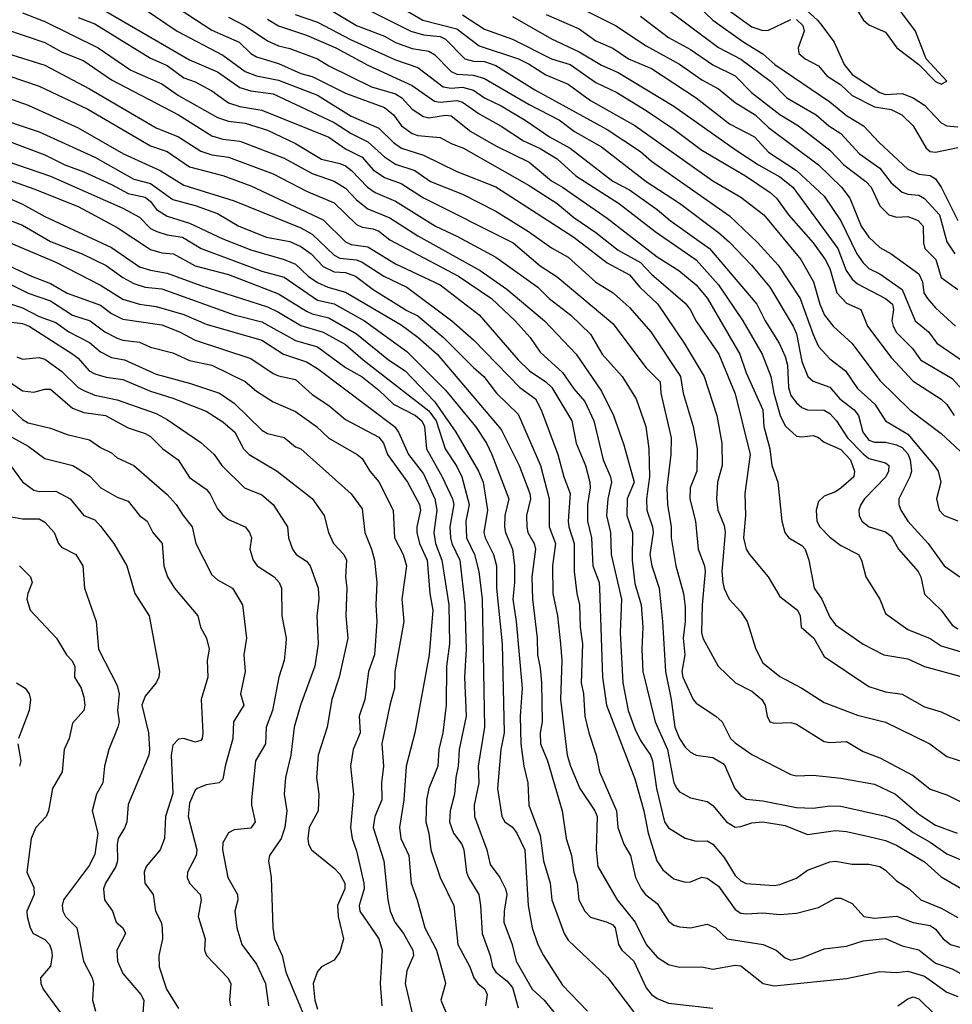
# Model space of a CAD drawing. Header units: metres. Extents: x -51132 to -49532, y -231222 to -229437.
# Tile 262 of 334: x -50593 to -50510, y -229732 to -229644. Entities that reach past the tile are written whole.
import ezdxf

# ---------------------------------------------------------------- set-up
doc = ezdxf.new("R2010")
doc.units = ezdxf.units.M
doc.layers.add('CONTOUR_INDEX', color=1, linetype='Continuous')
doc.layers.add('CONTOUR_INTER', color=3, linetype='Continuous')

msp = doc.modelspace()

# ---------------------------------------------------------------- linework, layer by layer
at = {"layer": 'CONTOUR_INDEX'}
for points, elevation in [([(-50538.507, -229640.259), (-50530.58, -229646.213), (-50528.58, -229647.268), (-50525.899, -229649.259), (-50524.43, -229650.759), (-50521.792, -229652.259), (-50520.668, -229653.259), (-50519.58, -229653.956), (-50517.92, -229655.759), (-50516.08, -229657.061), (-50515.08, -229658.369), (-50514.08, -229659.214), (-50513.58, -229659.392), (-50512.58, -229659.476), (-50512.08, -229659.782), (-50510.734, -229661.259), (-50510.08, -229663.684), (-50509.356, -229664.759)], 15), ([(-50588.08, -229643.527), (-50586.58, -229644.101), (-50581.58, -229647.181), (-50580.08, -229647.855), (-50578.58, -229648.951), (-50577.58, -229649.306), (-50576.08, -229650.12), (-50574.58, -229651.182), (-50573.58, -229651.529), (-50571.58, -229651.867), (-50565.58, -229654.276), (-50564.08, -229655.329), (-50562.58, -229656.088), (-50561.58, -229657.199), (-50560.58, -229657.91), (-50559.08, -229658.431), (-50557.08, -229659.721), (-50549.015, -229663.759), (-50546.58, -229665.839), (-50545.08, -229666.821), (-50540.08, -229671.014), (-50537.08, -229674.98), (-50535.814, -229676.259), (-50535.741, -229677.259), (-50534.84, -229681.259), (-50534.851, -229682.759), (-50535.203, -229685.759), (-50535.159, -229687.259), (-50534.815, -229689.259), (-50534.831, -229690.259), (-50534.405, -229692.759), (-50533.717, -229695.259), (-50533.58, -229696.44), (-50533.575, -229697.759), (-50533.763, -229699.259), (-50533.613, -229700.759), (-50533.855, -229702.259), (-50533.768, -229702.759), (-50532.858, -229704.759), (-50532.58, -229705.098), (-50530.802, -229706.259), (-50530.25, -229706.759), (-50529.508, -229708.259), (-50529.08, -229708.65), (-50527.58, -229709.709), (-50524.08, -229711.489), (-50523.58, -229711.623), (-50522.08, -229711.571), (-50519.58, -229711.831), (-50516.58, -229712.373), (-50514.678, -229713.259), (-50512.58, -229715.058), (-50511.08, -229716.035), (-50509.149, -229716.759)], 30), ([(-50571.08, -229643.685), (-50570.08, -229644.295), (-50567.58, -229645.123), (-50564.954, -229646.259), (-50562.08, -229647.824), (-50558.08, -229649.626), (-50556.08, -229651.056), (-50555.58, -229651.143), (-50554.08, -229650.991), (-50553.58, -229651.138), (-50552.08, -229652.179), (-50550.08, -229653.282), (-50548.08, -229654.599), (-50546.58, -229655.285), (-50545.08, -229656.22), (-50543.387, -229657.759), (-50539.467, -229660.259), (-50536.267, -229662.759), (-50532.58, -229665.281), (-50530.58, -229667.521), (-50528.399, -229670.759), (-50526.657, -229673.759), (-50525.88, -229675.759), (-50525.601, -229677.259), (-50525.024, -229679.259), (-50524.58, -229680.18), (-50523.58, -229681.112), (-50523.08, -229681.184), (-50522.08, -229681.059), (-50521.58, -229681.229), (-50521.08, -229681.652), (-50519.58, -229682.332), (-50518.735, -229683.259), (-50518.361, -229684.259), (-50518.424, -229684.759), (-50519.58, -229685.8), (-50520.08, -229686.132), (-50521.08, -229686.506), (-50521.58, -229686.975), (-50521.814, -229687.759), (-50521.731, -229688.759), (-50521.463, -229689.259), (-50520.58, -229690.199), (-50519.58, -229690.933), (-50518.01, -229691.759), (-50517.732, -229692.259), (-50517.356, -229693.759), (-50516.095, -229695.759), (-50515.58, -229697.047), (-50513.58, -229698.472), (-50511.58, -229699.286), (-50510.58, -229699.952), (-50507.58, -229700.844)], 25), ([(-50553.58, -229643.281), (-50551.58, -229644.575), (-50549.08, -229645.464), (-50545.58, -229647.25), (-50543.902, -229647.759), (-50541.58, -229649.37), (-50539.711, -229650.259), (-50537.08, -229651.874), (-50534.58, -229653.562), (-50532.08, -229655.449), (-50528.163, -229657.759), (-50525.921, -229659.259), (-50525.364, -229659.759), (-50524.281, -229661.259), (-50522.072, -229663.759), (-50521.003, -229665.259), (-50520.58, -229666.055), (-50519.949, -229668.259), (-50519.08, -229669.195), (-50517.804, -229669.759), (-50517.19, -229671.259), (-50515.08, -229674.068), (-50513.08, -229676.174), (-50510.58, -229677.81), (-50510.08, -229678.282), (-50509.401, -229679.259)], 20), ([(-50595.812, -229650.259), (-50592.58, -229651.412), (-50588.08, -229653.452), (-50584.009, -229655.759), (-50580.707, -229657.259), (-50578.58, -229658.583), (-50574.08, -229660.005), (-50568.08, -229662.404), (-50567.08, -229662.988), (-50565.08, -229664.87), (-50564.58, -229665.148), (-50563.08, -229665.29), (-50562.58, -229665.491), (-50560.641, -229666.759), (-50558.58, -229667.734), (-50554.519, -229670.759), (-50552.58, -229672.466), (-50548.428, -229676.759), (-50547.017, -229677.759), (-50546.499, -229678.759), (-50545.013, -229682.759), (-50544.476, -229684.759), (-50543.909, -229686.259), (-50544.069, -229688.759), (-50544.02, -229689.259), (-50543.539, -229690.759), (-50543.533, -229693.259), (-50543.312, -229695.259), (-50543.054, -229696.259), (-50542.99, -229698.259), (-50542.795, -229699.759), (-50542.903, -229703.259), (-50542.687, -229704.259), (-50542.583, -229706.259), (-50542.228, -229707.759), (-50541.556, -229709.759), (-50541.252, -229711.259), (-50539.737, -229714.759), (-50539.604, -229716.259), (-50539.08, -229717.767), (-50538.477, -229718.759), (-50538.02, -229720.759), (-50537.514, -229721.759), (-50537.119, -229722.259), (-50536.08, -229723.066), (-50535.08, -229724.659), (-50534.58, -229725.021), (-50534.08, -229725.186), (-50533.08, -229725.251), (-50531.58, -229724.941), (-50530.837, -229725.259), (-50529.806, -229726.259), (-50526.574, -229726.759), (-50525.387, -229727.259), (-50524.58, -229727.953), (-50524.08, -229728.163), (-50523.08, -229727.971), (-50521.08, -229727.157), (-50519.08, -229726.917), (-50517.58, -229726.446), (-50515.58, -229726.233), (-50514.08, -229726.877), (-50512.58, -229727.237), (-50511.08, -229728.434), (-50509.58, -229728.947), (-50508.58, -229729.523)], 35), ([(-50594.58, -229659.626), (-50593.08, -229660.29), (-50591.08, -229661.394), (-50585.08, -229664.191), (-50582.58, -229665.913), (-50581.58, -229666.227), (-50580.08, -229666.491), (-50577.08, -229667.602), (-50571.08, -229669.509), (-50570.08, -229669.976), (-50568.08, -229671.198), (-50566.08, -229671.791), (-50564.08, -229672.884), (-50562.482, -229674.259), (-50556.58, -229678.846), (-50555.92, -229679.759), (-50555.124, -229682.259), (-50554.08, -229683.849), (-50553.63, -229684.759), (-50552.972, -229687.259), (-50553.269, -229688.759), (-50553.201, -229690.259), (-50552.496, -229691.759), (-50552.087, -229693.259), (-50551.798, -229695.759), (-50551.585, -229707.259), (-50552.171, -229710.759), (-50552.104, -229712.259), (-50552.525, -229714.259), (-50552.491, -229715.259), (-50551.381, -229718.259), (-50551.08, -229719.574), (-50550.203, -229720.759), (-50549.702, -229721.759), (-50549.583, -229722.259), (-50549.839, -229723.759), (-50549.842, -229724.759), (-50549.098, -229726.759), (-50548.754, -229728.259), (-50547.31, -229730.759), (-50546.221, -229731.759), (-50544.613, -229733.759)], 40), ([(-50595.08, -229668.95), (-50593.08, -229669.595), (-50591.58, -229670.368), (-50590.08, -229670.928), (-50588.927, -229671.759), (-50587.08, -229672.711), (-50586.08, -229673.553), (-50585.08, -229674.059), (-50583.937, -229674.259), (-50581.08, -229675.544), (-50578.08, -229676.351), (-50575.405, -229677.259), (-50574.08, -229678.148), (-50571.58, -229680.576), (-50571.08, -229680.878), (-50569.58, -229681.256), (-50568.58, -229682.067), (-50568.08, -229682.269), (-50563.58, -229686.312), (-50562.58, -229687.661), (-50562.326, -229689.759), (-50561.728, -229691.259), (-50561.472, -229692.259), (-50561.247, -229694.259), (-50561.363, -229696.259), (-50561.251, -229697.759), (-50561.483, -229700.759), (-50562, -229702.259), (-50562.346, -229704.759), (-50562.843, -229706.259), (-50562.764, -229707.759), (-50563.391, -229709.259), (-50563.621, -229710.759), (-50563.368, -229713.259), (-50563.641, -229716.259), (-50563.483, -229717.259), (-50563.08, -229718.344), (-50562.415, -229721.259), (-50562.404, -229721.759), (-50562.844, -229723.259), (-50562.785, -229723.759), (-50561.071, -229726.259), (-50560.77, -229727.259), (-50560.953, -229730.259), (-50560.811, -229732.259)], 45), ([(-50594.58, -229680.898), (-50592.58, -229682.024), (-50591.08, -229683.113), (-50588.568, -229683.759), (-50587.08, -229684.676), (-50586.061, -229685.759), (-50584.58, -229686.607), (-50583.58, -229686.962), (-50582.58, -229688.23), (-50581.89, -229688.759), (-50581.382, -229689.759), (-50580.547, -229690.759), (-50580.394, -229692.759), (-50580.053, -229693.759), (-50579.434, -229694.759), (-50577.325, -229697.259), (-50577.095, -229698.259), (-50576.552, -229699.259), (-50576.318, -229700.259), (-50576.49, -229701.259), (-50576.433, -229702.759), (-50577.025, -229704.759), (-50576.877, -229707.759), (-50576.96, -229708.259), (-50577.08, -229708.455), (-50577.58, -229708.592), (-50578.58, -229708.26), (-50579.08, -229708.332), (-50579.58, -229708.87), (-50579.733, -229709.759), (-50579.58, -229713.206), (-50580.233, -229715.259), (-50580.33, -229717.259), (-50580.719, -229718.259), (-50581.977, -229719.759), (-50582.165, -229720.259), (-50582.107, -229721.259), (-50581.335, -229722.259), (-50581.144, -229723.759), (-50580.639, -229724.759), (-50580.543, -229725.259), (-50580.506, -229726.259), (-50580.852, -229727.759), (-50580.795, -229728.759), (-50580.159, -229730.759), (-50579.08, -229732.51)], 50)]:
    msp.add_lwpolyline(points, dxfattribs=dict(at, elevation=elevation))
at = {"layer": 'CONTOUR_INTER'}
for points, elevation in [([(-50565.08, -229641.282), (-50558.217, -229644.759), (-50557.08, -229645.097), (-50555.58, -229645.244), (-50555.08, -229645.486), (-50553.346, -229647.259), (-50552.58, -229647.46), (-50551.58, -229647.488), (-50550.58, -229647.844), (-50547.08, -229650.024), (-50540.58, -229653.579), (-50537.58, -229655.565), (-50536.58, -229656.432), (-50529.58, -229661.355), (-50527.08, -229663.73), (-50525.221, -229665.759), (-50523.238, -229668.759), (-50522.08, -229672.008), (-50521.58, -229673.062), (-50520.58, -229674.194), (-50519.169, -229675.259), (-50518.08, -229676.846), (-50516.545, -229678.259), (-50515.58, -229679.75), (-50513.58, -229680.945), (-50511.196, -229683.759), (-50510.846, -229684.259), (-50510.6, -229685.259), (-50510.987, -229686.759), (-50510.77, -229687.759), (-50510.317, -229688.259), (-50509.08, -229688.721)], 22), ([(-50587.58, -229641.795), (-50578.08, -229647.326), (-50575.58, -229648.426), (-50573.58, -229649.813), (-50572.58, -229650.132), (-50570.58, -229650.394), (-50565.08, -229652.964), (-50563.58, -229653.953), (-50562.08, -229654.705), (-50560.58, -229656.054), (-50559.58, -229656.697), (-50557.849, -229657.259), (-50556.454, -229658.259), (-50553.58, -229659.398), (-50550.58, -229660.922), (-50547.626, -229662.759), (-50545.58, -229664.223), (-50544.08, -229665.052), (-50541.58, -229667.289), (-50540.021, -229668.259), (-50538.58, -229669.569), (-50536.645, -229671.759), (-50533.996, -229675.759), (-50533.735, -229677.259), (-50532.866, -229680.259), (-50532.497, -229682.259), (-50532.517, -229684.259), (-50533.11, -229685.759), (-50533.146, -229686.759), (-50532.65, -229688.759), (-50532.412, -229691.259), (-50531.832, -229692.759), (-50531.764, -229693.259), (-50532.049, -229696.259), (-50532.107, -229698.759), (-50531.99, -229699.259), (-50530.606, -229701.759), (-50529.062, -229703.259), (-50527.58, -229704.011), (-50526.692, -229704.759), (-50526.387, -229705.259), (-50526.214, -229706.259), (-50525.98, -229706.759), (-50525.58, -229706.884), (-50524.08, -229706.833), (-50523.58, -229706.98), (-50521.08, -229708.525), (-50520.58, -229708.628), (-50519.08, -229708.55), (-50517.58, -229709.442), (-50516.08, -229709.992), (-50513.08, -229711.589), (-50511.58, -229712.819), (-50510.08, -229713.312), (-50508.08, -229714.309)], 29), ([(-50580.58, -229641.703), (-50576.08, -229644.679), (-50573.631, -229645.759), (-50572.58, -229646.753), (-50572.08, -229647.063), (-50570.08, -229647.649), (-50568.08, -229648.568), (-50567.08, -229648.823), (-50564.08, -229650.317), (-50560.58, -229651.623), (-50559.776, -229652.259), (-50559.055, -229653.259), (-50558.08, -229653.957), (-50557.58, -229654.129), (-50555.58, -229654.303), (-50554.58, -229654.857), (-50553.48, -229655.259), (-50547.58, -229658.602), (-50545.08, -229660.235), (-50543.58, -229661.484), (-50541.58, -229662.837), (-50539.58, -229664.427), (-50537.58, -229665.536), (-50536.58, -229666.582), (-50533.58, -229669.171), (-50533.126, -229669.759), (-50532.58, -229670.792), (-50530.55, -229673.759), (-50529.08, -229677.308), (-50527.734, -229682.759), (-50528.222, -229686.259), (-50528.152, -229688.259), (-50528.332, -229690.259), (-50528.087, -229691.259), (-50527.794, -229691.759), (-50526.116, -229693.759), (-50525.08, -229695.506), (-50523.493, -229696.759), (-50523.236, -229697.259), (-50523.162, -229698.259), (-50522.023, -229699.259), (-50521.08, -229700.916), (-50517.08, -229703.598), (-50515.58, -229704.074), (-50514.08, -229704.288), (-50512.08, -229705.411), (-50510.58, -229705.885), (-50508.58, -229706.84)], 27), ([(-50560.58, -229641.734), (-50557.13, -229643.759), (-50554.08, -229644.543), (-50552.08, -229646.085), (-50548.526, -229647.259), (-50547.58, -229647.714), (-50546.08, -229648.683), (-50544.08, -229649.527), (-50542.08, -229650.971), (-50538.08, -229653.228), (-50531.08, -229658.208), (-50528.58, -229659.658), (-50526.492, -229661.259), (-50523.176, -229665.259), (-50522.032, -229667.259), (-50521.474, -229669.259), (-50521.047, -229670.259), (-50520.263, -229671.259), (-50518.58, -229672.802), (-50516.08, -229676.132), (-50513.386, -229678.759), (-50510.58, -229680.893), (-50508.038, -229683.259)], 21), ([(-50544.756, -229641.759), (-50539.826, -229644.259), (-50537.08, -229646.091), (-50534.08, -229647.716), (-50532.08, -229649.127), (-50530.58, -229649.952), (-50529.08, -229651.179), (-50527.287, -229652.259), (-50526.08, -229653.424), (-50521.58, -229656.748), (-50519.515, -229658.759), (-50518.778, -229659.759), (-50517.749, -229662.259), (-50517.085, -229663.259), (-50516.08, -229664.193), (-50515.08, -229664.747), (-50512.58, -229666.553), (-50512.263, -229667.259), (-50512.12, -229668.259), (-50511.801, -229668.759), (-50511.08, -229669.592), (-50509.282, -229671.259)], 17), ([(-50533.08, -229641.84), (-50531.084, -229643.759), (-50528.299, -229645.759), (-50526.58, -229646.797), (-50525.531, -229647.759), (-50520.58, -229651.102), (-50519.08, -229652.318), (-50517.555, -229653.259), (-50516.157, -229654.759), (-50513.58, -229657.16), (-50512.58, -229657.6), (-50511.58, -229657.729), (-50511.08, -229658.021), (-50510.58, -229658.754), (-50509.08, -229661.747)], 14), ([(-50523.58, -229642.061), (-50521.674, -229643.759), (-50521.283, -229644.259), (-50520.182, -229645.759), (-50519.289, -229647.759), (-50518.58, -229648.638), (-50516.08, -229650.264), (-50515.58, -229650.442), (-50514.08, -229650.366), (-50513.08, -229650.748), (-50512.08, -229651.39), (-50510.58, -229653), (-50510.08, -229653.256), (-50509.08, -229653.343)], 12), ([(-50518.508, -229642.259), (-50517.543, -229643.759), (-50517.08, -229644.183), (-50515.58, -229644.86), (-50514.545, -229646.259), (-50512.58, -229647.761), (-50511.08, -229649.293), (-50510.58, -229649.526), (-50510.074, -229649.259), (-50511.932, -229647.259), (-50512.892, -229644.759), (-50514.368, -229642.759)], 11), ([(-50593.08, -229643.129), (-50591.08, -229643.897), (-50586.282, -229646.259), (-50583.345, -229648.259), (-50580.58, -229649.476), (-50579.08, -229650.522), (-50575.58, -229652.517), (-50574.58, -229652.838), (-50573.08, -229653.014), (-50571.08, -229653.648), (-50568.58, -229654.855), (-50566.224, -229656.259), (-50564.58, -229656.628), (-50564.08, -229656.863), (-50563.532, -229657.259), (-50562.091, -229658.759), (-50561.404, -229659.259), (-50559.58, -229660.026), (-50555.998, -229662.259), (-50554.08, -229663.151), (-50550.58, -229665.053), (-50546.79, -229667.759), (-50545.775, -229668.759), (-50543.845, -229670.259), (-50542.08, -229671.963), (-50541.023, -229673.759), (-50539.23, -229675.759), (-50537.978, -229677.759), (-50537.105, -229680.259), (-50536.824, -229682.259), (-50536.758, -229684.759), (-50537.031, -229686.759), (-50537.018, -229687.759), (-50536.495, -229689.259), (-50536.453, -229689.759), (-50536.734, -229691.759), (-50536.549, -229692.759), (-50535.897, -229694.759), (-50535.591, -229697.759), (-50535.35, -229702.259), (-50534.813, -229704.759), (-50534.484, -229707.259), (-50534.08, -229708.273), (-50533.58, -229709.057), (-50533.08, -229709.506), (-50532.58, -229709.76), (-50531.08, -229709.959), (-50530.08, -229710.584), (-50529.101, -229712.759), (-50528.58, -229713.39), (-50528.08, -229713.703), (-50526.58, -229713.865), (-50523.58, -229714.458), (-50522.08, -229714.517), (-50520.58, -229714.31), (-50519.58, -229714.334), (-50515.58, -229715.235), (-50514.58, -229715.612), (-50513.08, -229716.719), (-50511.58, -229717.563), (-50510.08, -229718.619), (-50507.08, -229719.904)], 31), ([(-50582.169, -229642.759), (-50579.182, -229644.759), (-50575.08, -229646.929), (-50573.08, -229648.382), (-50572.08, -229648.761), (-50570.08, -229649.155), (-50566.58, -229650.514), (-50563.58, -229652.382), (-50561.08, -229653.471), (-50559.765, -229654.759), (-50559.034, -229655.259), (-50557.08, -229655.888), (-50554.08, -229657.358), (-50550.58, -229658.746), (-50543.58, -229663.25), (-50540.58, -229665.57), (-50538.58, -229666.644), (-50537.642, -229667.759), (-50536.013, -229669.259), (-50533.658, -229672.759), (-50531.864, -229675.759), (-50530.732, -229679.259), (-50530.285, -229681.759), (-50530.256, -229683.759), (-50530.672, -229685.259), (-50530.761, -229686.759), (-50530.634, -229687.759), (-50530.08, -229689.136), (-50529.986, -229689.759), (-50530.265, -229693.259), (-50530.195, -229694.259), (-50530.08, -229694.792), (-50529.605, -229695.759), (-50528.58, -229696.908), (-50528.015, -229697.759), (-50527.23, -229700.259), (-50526.58, -229701.477), (-50525.08, -229702.687), (-50523.08, -229703.751), (-50521.08, -229705.019), (-50518.08, -229706.167), (-50515.58, -229706.811), (-50511.607, -229708.759), (-50510.08, -229709.869), (-50505.58, -229711.316)], 28), ([(-50566.08, -229642.461), (-50563.08, -229644.249), (-50560.58, -229645.217), (-50559.58, -229645.775), (-50558.08, -229646.329), (-50556.58, -229646.567), (-50556.08, -229646.869), (-50554.58, -229648.389), (-50554.08, -229648.609), (-50552.58, -229648.715), (-50551.58, -229649.005), (-50547.58, -229651.337), (-50544.87, -229652.759), (-50543.516, -229653.759), (-50541.08, -229655.141), (-50537.08, -229658.27), (-50534.08, -229660.195), (-50530.58, -229662.849), (-50529.58, -229663.701), (-50527.605, -229665.759), (-50525.977, -229667.759), (-50523.866, -229671.259), (-50523.58, -229671.921), (-50523.08, -229674.433), (-50522.561, -229675.759), (-50522.08, -229676.188), (-50520.58, -229676.735), (-50519.68, -229677.759), (-50518.385, -229678.759), (-50518.004, -229679.259), (-50517.613, -229680.759), (-50517.08, -229681.467), (-50516.58, -229681.666), (-50515.58, -229681.675), (-50514.58, -229681.889), (-50514.08, -229682.135), (-50513.58, -229682.708), (-50513.364, -229683.259), (-50513.253, -229684.259), (-50513.385, -229684.759), (-50514.391, -229686.759), (-50514.386, -229687.259), (-50514.199, -229687.759), (-50513.586, -229688.759), (-50511.754, -229690.759), (-50510.297, -229692.759), (-50508.89, -229693.759)], 23), ([(-50529.58, -229642.922), (-50527.58, -229644.362), (-50526.58, -229644.686), (-50526.08, -229644.684), (-50524.08, -229643.699)], 13), ([(-50596.58, -229643.925), (-50591.08, -229645.777), (-50589.58, -229646.624), (-50587.58, -229647.432), (-50585.08, -229649.127), (-50579.08, -229652.28), (-50576.08, -229654.159), (-50575.08, -229654.47), (-50573.58, -229654.637), (-50573.08, -229654.802), (-50569.58, -229656.16), (-50567.08, -229657.541), (-50565.08, -229658.224), (-50564.08, -229658.864), (-50563.08, -229659.899), (-50562.08, -229660.708), (-50560.08, -229661.524), (-50557.58, -229663.149), (-50551.975, -229666.259), (-50549.58, -229667.93), (-50546.208, -229670.759), (-50543.361, -229673.759), (-50541.08, -229677.078), (-50540.02, -229679.259), (-50539.08, -229681.906), (-50538.158, -229685.259), (-50538.767, -229686.759), (-50538.801, -229688.259), (-50538.287, -229689.759), (-50538.336, -229692.259), (-50538.08, -229694.354), (-50537.521, -229696.259), (-50537.386, -229698.259), (-50537.476, -229700.259), (-50537.369, -229702.259), (-50536.266, -229706.759), (-50535.149, -229709.259), (-50534.601, -229712.259), (-50534.328, -229712.759), (-50534.08, -229713.062), (-50533.08, -229713.594), (-50531.58, -229713.931), (-50531.08, -229714.292), (-50529.861, -229715.759), (-50529.08, -229716.212), (-50528.58, -229716.176), (-50527.58, -229715.844), (-50526.58, -229715.761), (-50524.58, -229716.089), (-50522.58, -229716.873), (-50520.08, -229716.527), (-50519.08, -229716.615), (-50517.08, -229717.057), (-50515.58, -229717.427), (-50514.58, -229717.844), (-50512.08, -229719.344), (-50510.58, -229720.686), (-50507.58, -229722.428)], 32), ([(-50574.58, -229643.491), (-50573.08, -229644.277), (-50571.08, -229645.625), (-50570.08, -229646.08), (-50569.08, -229646.321), (-50566.58, -229647.256), (-50565.58, -229647.875), (-50561.753, -229649.759), (-50559.58, -229650.39), (-50559.024, -229650.759), (-50558.079, -229651.759), (-50557.08, -229652.436), (-50556.58, -229652.532), (-50555.08, -229652.292), (-50554.58, -229652.349), (-50552.821, -229653.759), (-50550.58, -229655.057), (-50547.58, -229656.51), (-50545.58, -229658.191), (-50544.575, -229658.759), (-50540.58, -229661.545), (-50536.08, -229665.026), (-50534.142, -229666.259), (-50532.58, -229667.522), (-50531.555, -229668.759), (-50528.66, -229673.759), (-50528.08, -229675.444), (-50526.607, -229678.759), (-50526.508, -229680.259), (-50525.966, -229682.259), (-50525.776, -229683.759), (-50525.262, -229685.259), (-50524.88, -229688.759), (-50524.613, -229689.759), (-50524.259, -229690.259), (-50523.08, -229690.928), (-50522.782, -229691.259), (-50522.466, -229692.259), (-50521.99, -229694.759), (-50521.292, -229695.759), (-50520.58, -229697.375), (-50520.08, -229698.056), (-50517.58, -229699.784), (-50515.726, -229700.759), (-50513.58, -229701.128), (-50512.08, -229701.804), (-50508.58, -229702.76)], 26), ([(-50568.609, -229643.259), (-50566.58, -229643.948), (-50563.58, -229645.537), (-50559.58, -229647.339), (-50557.58, -229648.02), (-50555.294, -229649.759), (-50554.58, -229649.876), (-50553.58, -229649.788), (-50552.58, -229650.064), (-50551.58, -229650.747), (-50550.08, -229651.476), (-50547.942, -229652.759), (-50545.762, -229654.259), (-50543.898, -229655.259), (-50540.08, -229658.238), (-50538.58, -229659.007), (-50536.081, -229660.759), (-50534.906, -229661.759), (-50531.379, -229664.259), (-50527.148, -229669.259), (-50526.386, -229670.759), (-50525.126, -229672.759), (-50524.58, -229673.984), (-50524.368, -229674.759), (-50524.293, -229676.759), (-50524.08, -229677.482), (-50523.58, -229678.139), (-50523.08, -229678.546), (-50522.58, -229678.754), (-50521.08, -229678.773), (-50520.58, -229679.098), (-50519.964, -229679.759), (-50519.005, -229681.259), (-50517.58, -229682.717), (-50517.08, -229683.135), (-50515.58, -229683.512), (-50515.277, -229683.759), (-50515.32, -229684.259), (-50515.556, -229684.759), (-50517.457, -229686.759), (-50517.794, -229687.259), (-50517.985, -229687.759), (-50517.952, -229688.259), (-50517.701, -229688.759), (-50517.048, -229689.259), (-50515.58, -229689.719), (-50515.08, -229690.115), (-50514.397, -229691.259), (-50512.629, -229693.259), (-50512.402, -229693.759), (-50512.08, -229695.297), (-50510.58, -229696.744), (-50509.58, -229698.089), (-50509.08, -229698.408)], 24), ([(-50549.08, -229643.446), (-50545.58, -229645.458), (-50543.08, -229646.617), (-50541.08, -229647.803), (-50539.58, -229648.462), (-50534.58, -229651.489), (-50529.08, -229655.374), (-50526.99, -229656.759), (-50525.08, -229657.829), (-50523.899, -229658.759), (-50519.863, -229664.259), (-50519.123, -229666.259), (-50518.58, -229667.038), (-50518.08, -229667.452), (-50515.58, -229668.771), (-50514.961, -229669.259), (-50514.865, -229669.759), (-50515.013, -229670.759), (-50514.881, -229671.259), (-50514.58, -229671.821), (-50513.165, -229673.259), (-50512.448, -229674.259), (-50509.58, -229675.941), (-50508.378, -229677.259)], 19), ([(-50546.053, -229643.259), (-50543.08, -229644.562), (-50541.58, -229645.622), (-50540.08, -229646.298), (-50538.672, -229647.259), (-50536.58, -229648.127), (-50532.58, -229650.735), (-50529.58, -229653.084), (-50527.351, -229654.259), (-50526.08, -229655.639), (-50523.58, -229657.277), (-50521.08, -229659.572), (-50519.58, -229661.78), (-50518.155, -229664.759), (-50517.58, -229665.571), (-50517.08, -229666.061), (-50516.08, -229666.545), (-50514.08, -229667.951), (-50512.905, -229670.759), (-50511.701, -229671.759), (-50510.955, -229672.759), (-50508.771, -229674.259)], 18), ([(-50537.58, -229643.426), (-50535.08, -229645.321), (-50533.08, -229646.42), (-50531.08, -229647.783), (-50529.08, -229648.762), (-50527.603, -229650.259), (-50525.08, -229652.242), (-50523.4, -229653.259), (-50520.58, -229655.432), (-50519.314, -229656.759), (-50517.333, -229658.259), (-50516.877, -229658.759), (-50516.08, -229660.43), (-50515.266, -229661.259), (-50514.58, -229661.474), (-50513.58, -229661.397), (-50512.635, -229661.759), (-50512.187, -229662.259), (-50512.175, -229663.759), (-50512.043, -229664.259), (-50511.055, -229665.259), (-50510.58, -229666.876), (-50509.08, -229667.947)], 16), ([(-50523.58, -229643.707), (-50522.994, -229644.259), (-50522.885, -229644.759), (-50523.407, -229646.259), (-50523.369, -229646.759), (-50522.784, -229647.259), (-50521.58, -229647.876), (-50520.859, -229648.759), (-50519.58, -229649.59), (-50518.58, -229650.551), (-50516.58, -229651.541), (-50515.08, -229651.785), (-50514.096, -229652.259), (-50513.08, -229653.256), (-50511.938, -229655.259), (-50511.58, -229655.551), (-50511.08, -229655.633), (-50509.08, -229655.197)], 13), ([(-50595.08, -229646.563), (-50591.08, -229647.822), (-50587.08, -229649.953), (-50581.08, -229653.43), (-50579.08, -229654.26), (-50577.08, -229655.52), (-50576.08, -229655.859), (-50574.58, -229656.059), (-50570.58, -229657.56), (-50567.58, -229659.13), (-50565.08, -229660.179), (-50563.08, -229662.106), (-50562.58, -229662.364), (-50561.58, -229662.512), (-50561.08, -229662.728), (-50560.08, -229663.481), (-50553.933, -229666.759), (-50550.967, -229668.759), (-50548.827, -229670.759), (-50547.477, -229672.259), (-50546.58, -229673.593), (-50544.58, -229675.394), (-50543.58, -229676.861), (-50542.58, -229678.018), (-50541.758, -229679.759), (-50540.92, -229683.259), (-50540.287, -229684.759), (-50540.19, -229685.259), (-50540.507, -229686.759), (-50540.639, -229688.259), (-50540.277, -229689.759), (-50540.222, -229691.759), (-50539.28, -229695.759), (-50539.421, -229698.759), (-50539.171, -229703.259), (-50538.675, -229705.759), (-50538.08, -229707.394), (-50537.58, -229708.438), (-50536.677, -229709.759), (-50536.494, -229710.259), (-50536.142, -229712.759), (-50535.43, -229715.759), (-50535.08, -229716.295), (-50533.58, -229717.212), (-50532.58, -229717.494), (-50531.58, -229717.448), (-50531.08, -229717.756), (-50530.08, -229718.947), (-50529.08, -229720.553), (-50528.58, -229721.041), (-50528.08, -229721.285), (-50525.58, -229721.45), (-50525.08, -229721.383), (-50523.58, -229720.798), (-50522.58, -229720.095), (-50520.58, -229719.351), (-50520.08, -229719.29), (-50518.58, -229719.535), (-50517.08, -229719.541), (-50516.08, -229719.745), (-50515.58, -229720.083), (-50514.58, -229721.031), (-50513.446, -229721.759), (-50512.392, -229722.759), (-50510.58, -229723.49), (-50509.08, -229724.338)], 33), ([(-50597.08, -229647.839), (-50591.58, -229649.687), (-50587.21, -229651.759), (-50581.58, -229655.055), (-50580.08, -229655.569), (-50578.08, -229656.937), (-50575.08, -229657.706), (-50572.58, -229658.652), (-50566.08, -229661.702), (-50564.08, -229663.682), (-50563.58, -229663.909), (-50562.08, -229664.126), (-50559.58, -229665.642), (-50555.58, -229667.527), (-50552.08, -229670.223), (-50548.557, -229674.259), (-50547.544, -229675.259), (-50546.08, -229676.231), (-50545.542, -229676.759), (-50543.762, -229679.759), (-50543.349, -229681.759), (-50542.531, -229683.759), (-50542.137, -229685.259), (-50542.095, -229685.759), (-50542.345, -229687.259), (-50542.335, -229688.759), (-50541.972, -229690.259), (-50541.85, -229692.759), (-50541.306, -229694.259), (-50541.255, -229694.759), (-50541.005, -229702.759), (-50540.647, -229705.259), (-50538.08, -229711.893), (-50537.27, -229714.759), (-50536.896, -229716.759), (-50536.108, -229719.259), (-50535.58, -229720.053), (-50534.58, -229720.858), (-50533.58, -229721.171), (-50533.08, -229721.133), (-50532.08, -229720.728), (-50531.58, -229720.798), (-50530.58, -229721.511), (-50529.08, -229723.613), (-50528.58, -229723.94), (-50528.08, -229724.021), (-50526.58, -229723.904), (-50525.08, -229724.053), (-50523.58, -229723.938), (-50521.58, -229723.425), (-50520.08, -229722.601), (-50519.58, -229722.603), (-50518.58, -229723.085), (-50517.514, -229724.259), (-50516.58, -229724.402), (-50514.58, -229724.221), (-50513.08, -229724.799), (-50511.58, -229725.055), (-50511.08, -229725.382), (-50510.405, -229726.259), (-50509.748, -229726.759), (-50508.08, -229727.246)], 34), ([(-50596.08, -229652.312), (-50591.58, -229653.801), (-50586.58, -229656.064), (-50583.08, -229658.037), (-50581.58, -229658.446), (-50579.58, -229659.859), (-50577.58, -229660.4), (-50575.58, -229661.14), (-50573.661, -229662.259), (-50571.183, -229663.259), (-50569.08, -229663.656), (-50568.08, -229664.082), (-50567.168, -229664.759), (-50566.08, -229665.882), (-50565.08, -229666.383), (-50564.08, -229666.43), (-50563.177, -229666.759), (-50561.58, -229667.953), (-50558.58, -229669.839), (-50557.58, -229670.333), (-50555.274, -229672.259), (-50552.58, -229674.968), (-50551.644, -229675.759), (-50550.509, -229677.259), (-50548.58, -229679.142), (-50546.575, -229683.759), (-50545.793, -229686.759), (-50545.788, -229689.259), (-50545.229, -229690.759), (-50545.475, -229692.759), (-50545.456, -229695.259), (-50545.022, -229697.259), (-50544.761, -229699.759), (-50544.638, -229701.259), (-50544.773, -229704.759), (-50544.155, -229709.759), (-50543.865, -229710.759), (-50543.021, -229712.759), (-50541.681, -229714.759), (-50541.471, -229715.259), (-50541.573, -229718.259), (-50541.408, -229719.759), (-50539.68, -229722.759), (-50538.065, -229724.759), (-50537.08, -229726.759), (-50536.08, -229727.898), (-50535.08, -229728.558), (-50534.08, -229728.786), (-50532.08, -229728.764), (-50531.08, -229728.961), (-50529.08, -229728.619), (-50528.58, -229728.684), (-50526.565, -229730.259), (-50525.58, -229730.477), (-50519.08, -229729.811), (-50516.08, -229729.192), (-50514.58, -229729.265), (-50513.58, -229729.16), (-50512.08, -229729.601), (-50510.08, -229731.05), (-50509.08, -229731.442)], 36), ([(-50596.58, -229653.809), (-50591.08, -229655.874), (-50589.291, -229656.759), (-50587.58, -229657.383), (-50585.08, -229658.515), (-50583.58, -229659.341), (-50582.08, -229659.662), (-50581.58, -229660.058), (-50581.049, -229660.759), (-50580.08, -229661.373), (-50578.08, -229662), (-50575.08, -229663.411), (-50572.58, -229664.378), (-50569.58, -229665.248), (-50568.58, -229665.67), (-50567.43, -229666.759), (-50566.58, -229667.335), (-50565.656, -229667.759), (-50564.08, -229668.205), (-50559.08, -229671.127), (-50557.58, -229672.232), (-50555.832, -229673.759), (-50550.08, -229680.536), (-50548.484, -229683.759), (-50547.519, -229686.259), (-50547.452, -229686.759), (-50547.814, -229688.259), (-50547.801, -229689.259), (-50547.705, -229689.759), (-50547.131, -229690.759), (-50547.012, -229691.259), (-50547.355, -229693.759), (-50547.292, -229695.759), (-50546.876, -229699.259), (-50546.843, -229700.759), (-50546.58, -229701.949), (-50546.47, -229703.259), (-50546.401, -229706.759), (-50546.594, -229707.759), (-50546.574, -229708.759), (-50545.939, -229710.259), (-50544.605, -229714.759), (-50544.247, -229717.259), (-50543.769, -229718.759), (-50543.556, -229720.259), (-50543.263, -229721.259), (-50543.106, -229722.759), (-50542.58, -229723.773), (-50542.08, -229724.293), (-50540.577, -229724.759), (-50540.08, -229725.007), (-50539.867, -229725.259), (-50539.555, -229726.759), (-50539.267, -229727.259), (-50538.171, -229728.259), (-50537.08, -229730.64), (-50536.58, -229731.253), (-50536.08, -229731.623), (-50535.08, -229732.022), (-50531.08, -229732.482)], 37), ([(-50595.58, -229656.068), (-50590.58, -229657.792), (-50584.08, -229660.639), (-50582.58, -229661.461), (-50581.58, -229662.468), (-50581.018, -229662.759), (-50580.08, -229663.054), (-50578.713, -229663.259), (-50577.031, -229664.259), (-50571.58, -229666.296), (-50569.58, -229666.843), (-50566.58, -229668.911), (-50565.08, -229669.254), (-50562.36, -229670.759), (-50558.58, -229673.527), (-50555.08, -229676.985), (-50552.402, -229680.259), (-50551.417, -229681.759), (-50550.942, -229682.759), (-50549.418, -229686.759), (-50549.755, -229688.259), (-50549.808, -229689.259), (-50549.72, -229689.759), (-50549.081, -229691.259), (-50548.908, -229692.759), (-50548.891, -229694.259), (-50549.06, -229695.759), (-50548.749, -229697.759), (-50548.202, -229703.759), (-50548.387, -229706.259), (-50548.33, -229708.759), (-50548.067, -229710.759), (-50547.698, -229712.259), (-50547.609, -229714.259), (-50546.58, -229716.97), (-50546.304, -229719.259), (-50545.699, -229721.259), (-50545.548, -229722.759), (-50544.437, -229725.759), (-50544.08, -229726.377), (-50540.522, -229729.759), (-50538.08, -229732.951)], 38), ([(-50598.08, -229656.781), (-50592.08, -229658.926), (-50588.08, -229660.51), (-50584.58, -229662.397), (-50581.58, -229664.373), (-50580.58, -229664.663), (-50579.509, -229664.759), (-50577.58, -229665.827), (-50574.58, -229666.609), (-50570.08, -229668.331), (-50567.58, -229669.892), (-50567.08, -229670.13), (-50565.58, -229670.493), (-50563.08, -229671.947), (-50560.221, -229674.259), (-50558.729, -229675.259), (-50556.08, -229677.995), (-50554.153, -229680.759), (-50552.135, -229684.259), (-50551.7, -229685.259), (-50551.321, -229687.759), (-50551.645, -229689.759), (-50551.533, -229690.259), (-50550.789, -229691.759), (-50550.528, -229692.759), (-50550.528, -229694.759), (-50550.014, -229699.759), (-50549.832, -229707.759), (-50550.119, -229709.259), (-50550.427, -229712.759), (-50550.02, -229715.259), (-50549.771, -229715.759), (-50549.08, -229716.233), (-50548.679, -229716.759), (-50547.972, -229718.259), (-50547.668, -229723.259), (-50547.314, -229725.259), (-50546.809, -229726.759), (-50546.293, -229727.759), (-50544.58, -229730.41), (-50542.334, -229732.759)], 39), ([(-50594.58, -229661.617), (-50593.08, -229662.166), (-50590.58, -229663.632), (-50587.715, -229664.759), (-50585.58, -229665.803), (-50584.08, -229666.868), (-50583.08, -229667.409), (-50582.08, -229667.737), (-50580.58, -229667.905), (-50574.08, -229670.216), (-50571.58, -229670.855), (-50568.58, -229672.54), (-50566.58, -229673.097), (-50564.08, -229674.955), (-50562.58, -229675.807), (-50561.08, -229677), (-50559.768, -229678.259), (-50557.776, -229679.259), (-50557.229, -229679.759), (-50556.994, -229680.259), (-50556.803, -229682.259), (-50555.381, -229684.759), (-50554.453, -229686.759), (-50554.345, -229687.259), (-50554.711, -229689.259), (-50554.65, -229690.259), (-50554.534, -229690.759), (-50553.815, -229692.259), (-50553.355, -229696.259), (-50553.226, -229700.259), (-50553.386, -229702.759), (-50553.244, -229706.259), (-50553.856, -229709.259), (-50553.951, -229710.759), (-50554.175, -229711.759), (-50554.299, -229713.259), (-50554.684, -229714.759), (-50554.726, -229715.759), (-50554.365, -229716.759), (-50553.62, -229717.759), (-50553.437, -229718.259), (-50553.204, -229720.259), (-50553.04, -229720.759), (-50552.104, -229722.259), (-50551.936, -229723.259), (-50551.804, -229725.759), (-50551.089, -229727.759), (-50550.865, -229728.759), (-50550.575, -229729.259), (-50549.58, -229730.034), (-50549.08, -229730.612), (-50548.58, -229732.455)], 41), ([(-50595.58, -229663.187), (-50590.08, -229665.499), (-50586.08, -229667.578), (-50584.08, -229668.828), (-50582.58, -229669.26), (-50581.08, -229669.483), (-50578.58, -229670.193), (-50576.58, -229671.056), (-50571.58, -229672.501), (-50569.637, -229673.759), (-50567.58, -229674.438), (-50566.58, -229675.032), (-50559.685, -229680.259), (-50559.328, -229680.759), (-50558.407, -229682.759), (-50557.08, -229684.505), (-50556.056, -229686.759), (-50555.883, -229687.759), (-50556.134, -229689.759), (-50555.985, -229690.759), (-50555.411, -229692.259), (-50554.789, -229696.259), (-50554.736, -229699.759), (-50554.994, -229701.759), (-50555.024, -229705.259), (-50555.327, -229707.759), (-50555.689, -229709.259), (-50555.79, -229710.759), (-50556.597, -229712.759), (-50556.801, -229713.759), (-50556.852, -229715.759), (-50556.589, -229716.759), (-50556.415, -229718.259), (-50555.565, -229720.759), (-50554.353, -229723.259), (-50553.98, -229726.759), (-50552.902, -229728.759), (-50552.536, -229729.759), (-50552.177, -229730.259), (-50551.562, -229730.759), (-50551.346, -229731.259), (-50551.513, -229732.259)], 42), ([(-50596.08, -229665.009), (-50592.29, -229666.759), (-50590.58, -229667.406), (-50589.08, -229668.282), (-50586.08, -229669.354), (-50585.08, -229670.118), (-50584.08, -229670.621), (-50580.58, -229671.137), (-50578.97, -229671.759), (-50577.58, -229672.497), (-50572.58, -229674.143), (-50570.58, -229675.497), (-50570.08, -229675.716), (-50568.58, -229676.031), (-50567.08, -229677.381), (-50565.58, -229678.368), (-50564.08, -229679.632), (-50561.08, -229681.225), (-50560.676, -229681.759), (-50560.306, -229682.759), (-50558.504, -229685.259), (-50557.424, -229687.259), (-50557.341, -229687.759), (-50557.679, -229689.259), (-50557.665, -229689.759), (-50557.438, -229690.759), (-50556.731, -229692.259), (-50556.49, -229695.259), (-50556.244, -229696.759), (-50556.565, -229700.759), (-50557.835, -229707.759), (-50558.614, -229710.759), (-50558.851, -229713.759), (-50559.239, -229716.259), (-50559.096, -229717.259), (-50558.399, -229718.759), (-50558.181, -229721.259), (-50557.625, -229722.759), (-50556.956, -229725.259), (-50555.906, -229727.259), (-50555.199, -229729.759), (-50555.107, -229730.259), (-50555.511, -229731.759), (-50554.681, -229733.759)], 43), ([(-50594.08, -229667.535), (-50592.58, -229668.283), (-50590.58, -229668.961), (-50588.58, -229670.263), (-50587.017, -229670.759), (-50585.681, -229671.759), (-50584.58, -229672.335), (-50584.08, -229672.503), (-50582.58, -229672.676), (-50581.58, -229673.121), (-50579.58, -229673.654), (-50578.08, -229674.321), (-50576.073, -229674.759), (-50573.08, -229676.208), (-50572.08, -229677.079), (-50570.58, -229678.052), (-50568.58, -229678.896), (-50566.691, -229680.259), (-50565.58, -229681.314), (-50563.02, -229682.759), (-50562.58, -229683.117), (-50561.9, -229684.259), (-50561.08, -229685.228), (-50559.798, -229687.759), (-50559.676, -229690.259), (-50558.896, -229691.759), (-50558.611, -229692.759), (-50559.021, -229695.759), (-50558.829, -229697.759), (-50559.642, -229702.259), (-50559.663, -229703.759), (-50560.102, -229705.259), (-50560.798, -229708.759), (-50560.669, -229710.759), (-50560.85, -229712.259), (-50560.799, -229713.759), (-50561.452, -229715.259), (-50561.594, -229716.259), (-50560.639, -229719.259), (-50560.27, -229722.759), (-50560.055, -229723.759), (-50559.637, -229724.759), (-50558.873, -229725.759), (-50558.019, -229727.259), (-50557.979, -229727.759), (-50558.58, -229729.13), (-50558.713, -229730.259), (-50557.55, -229735.259)], 44), ([(-50595.58, -229670.698), (-50593.08, -229671.008), (-50592.484, -229671.259), (-50588.563, -229673.759), (-50588.08, -229674.132), (-50587.111, -229675.259), (-50586.58, -229675.529), (-50585.58, -229675.817), (-50584.08, -229676.024), (-50581.58, -229677.094), (-50579.58, -229677.698), (-50576.58, -229678.868), (-50575.08, -229679.847), (-50574.013, -229680.759), (-50573.227, -229682.259), (-50572.735, -229682.759), (-50570.211, -229684.259), (-50567.08, -229686.728), (-50565.992, -229688.259), (-50565.593, -229689.759), (-50565.141, -229690.759), (-50564.226, -229691.759), (-50563.972, -229692.259), (-50564.087, -229693.759), (-50563.953, -229694.759), (-50564.048, -229697.259), (-50563.87, -229699.259), (-50564.657, -229702.759), (-50565.314, -229704.759), (-50565.722, -229707.259), (-50566.517, -229709.759), (-50566.685, -229711.759), (-50566.479, -229713.259), (-50566.522, -229714.759), (-50567.349, -229716.259), (-50567.464, -229717.259), (-50567.389, -229717.759), (-50567.139, -229718.259), (-50565.08, -229719.898), (-50564.58, -229720.449), (-50564.137, -229721.259), (-50564.132, -229721.759), (-50564.804, -229723.259), (-50564.74, -229724.259), (-50564.254, -229726.259), (-50564.58, -229727.433), (-50565.08, -229728.175), (-50566.233, -229728.759), (-50566.58, -229729.198), (-50566.967, -229730.259), (-50566.826, -229731.759), (-50566.58, -229732.578)], 46), ([(-50593.58, -229673.988), (-50593.08, -229674.214), (-50591.58, -229674.062), (-50591.08, -229674.204), (-50589.58, -229675.291), (-50588.092, -229676.759), (-50587.58, -229677.037), (-50586.58, -229677.439), (-50584.58, -229677.846), (-50581.08, -229679.093), (-50580.08, -229679.619), (-50577.08, -229681.701), (-50575.881, -229682.759), (-50575.17, -229683.759), (-50573.131, -229685.759), (-50571.58, -229686.382), (-50570.586, -229687.259), (-50569.275, -229689.259), (-50569.19, -229690.259), (-50568.822, -229691.259), (-50568.501, -229691.759), (-50567.58, -229692.337), (-50567.262, -229692.759), (-50566.52, -229694.759), (-50566.467, -229695.759), (-50566.639, -229697.259), (-50566.527, -229699.759), (-50566.835, -229701.759), (-50568.13, -229705.259), (-50568.675, -229707.259), (-50568.999, -229709.759), (-50569.469, -229711.759), (-50569.575, -229713.259), (-50569.33, -229714.759), (-50569.514, -229716.259), (-50569.865, -229717.259), (-50570.888, -229718.759), (-50570.989, -229719.259), (-50570.757, -229720.759), (-50570.607, -229725.259), (-50570.465, -229726.259), (-50569.772, -229727.759), (-50569.424, -229729.259), (-50567.749, -229733.259)], 47), ([(-50595.08, -229675.686), (-50593.08, -229677.053), (-50592.08, -229677.169), (-50591.08, -229676.91), (-50590.58, -229676.91), (-50588.58, -229678.611), (-50587.58, -229678.984), (-50585.622, -229679.259), (-50583.58, -229680.364), (-50582.08, -229680.872), (-50581.58, -229681.156), (-50580.484, -229682.259), (-50579.093, -229683.259), (-50578.08, -229684.832), (-50576.58, -229685.893), (-50576.255, -229686.259), (-50575.58, -229687.66), (-50575.08, -229688.226), (-50574.58, -229688.613), (-50573.077, -229689.259), (-50572.683, -229689.759), (-50572.53, -229690.259), (-50572.657, -229691.259), (-50572.354, -229692.259), (-50571.995, -229692.759), (-50570.469, -229693.759), (-50570.044, -229694.259), (-50569.815, -229694.759), (-50569.783, -229697.259), (-50569.404, -229699.259), (-50569.427, -229699.759), (-50569.597, -229701.259), (-50570.056, -229702.759), (-50570.627, -229705.759), (-50571.203, -229707.259), (-50571.273, -229708.759), (-50572.144, -229710.259), (-50572.53, -229713.759), (-50572.525, -229714.259), (-50572.174, -229715.759), (-50572.58, -229716.318), (-50574.08, -229716.464), (-50574.58, -229716.738), (-50575.08, -229717.625), (-50575.136, -229718.259), (-50574.637, -229720.759), (-50573.787, -229722.259), (-50573.752, -229722.759), (-50574.024, -229723.759), (-50573.828, -229725.259), (-50573.373, -229726.759), (-50572.08, -229728.531), (-50571.267, -229730.259), (-50570.988, -229732.259)], 48), ([(-50594.58, -229678.23), (-50593.08, -229679.617), (-50592.58, -229679.924), (-50590.58, -229680.393), (-50589.08, -229680.972), (-50587.08, -229681.44), (-50586.08, -229682.133), (-50585.08, -229682.628), (-50584.58, -229683.057), (-50583.08, -229683.755), (-50580.08, -229686.361), (-50579.273, -229687.259), (-50578.666, -229688.259), (-50577.857, -229689.259), (-50577.52, -229690.759), (-50576.08, -229693.584), (-50575.58, -229694.014), (-50574.215, -229694.759), (-50573.318, -229696.259), (-50572.98, -229699.259), (-50573.216, -229700.759), (-50573.073, -229702.259), (-50573.514, -229704.259), (-50573.216, -229705.259), (-50574.143, -229706.759), (-50574.179, -229708.259), (-50574.892, -229710.759), (-50575.08, -229711.905), (-50575.409, -229712.259), (-50576.58, -229712.414), (-50577.391, -229712.759), (-50577.58, -229712.91), (-50578.08, -229714.082), (-50578.191, -229715.259), (-50577.414, -229718.259), (-50577.474, -229718.759), (-50578.256, -229720.259), (-50578.309, -229720.759), (-50578.092, -229721.259), (-50577.121, -229722.259), (-50577.03, -229722.759), (-50577.314, -229724.259), (-50576.679, -229726.259), (-50576.735, -229727.259), (-50576.553, -229727.759), (-50574.655, -229729.759), (-50574.388, -229730.259), (-50574.489, -229731.759), (-50574.393, -229732.259)], 49), ([(-50594.156, -229683.759), (-50593.08, -229685.214), (-50592.08, -229685.962), (-50591.58, -229686.095), (-50590.08, -229686.059), (-50588.813, -229686.759), (-50587.584, -229688.259), (-50586.58, -229688.637), (-50586.08, -229689.213), (-50584.873, -229690.759), (-50583.724, -229692.759), (-50583.003, -229695.259), (-50581.699, -229697.259), (-50580.783, -229702.259), (-50580.846, -229702.759), (-50581.08, -229703.258), (-50582.08, -229704.463), (-50582.369, -229705.259), (-50581.766, -229707.759), (-50581.673, -229709.259), (-50581.751, -229709.759), (-50583.58, -229714.193), (-50583.726, -229715.759), (-50583.885, -229716.259), (-50584.478, -229717.259), (-50584.579, -229717.759), (-50584.547, -229719.259), (-50584.697, -229719.759), (-50585.626, -229721.259), (-50585.796, -229721.759), (-50585.722, -229722.759), (-50584.991, -229723.759), (-50584.678, -229724.759), (-50584.066, -229725.259), (-50583.828, -229725.759), (-50584.597, -229727.259), (-50584.543, -229728.259), (-50584.08, -229729.363), (-50582.448, -229731.259), (-50582.187, -229731.759), (-50582.299, -229733.259)], 51), ([(-50594.08, -229688.359), (-50593.08, -229688.559), (-50591.58, -229688.552), (-50591.08, -229688.829), (-50590.251, -229689.759), (-50589.84, -229690.759), (-50589.58, -229691.093), (-50588.287, -229691.759), (-50587.661, -229692.759), (-50587.511, -229694.759), (-50586.469, -229697.759), (-50586.266, -229700.259), (-50584.58, -229703.498), (-50584.395, -229704.259), (-50584.559, -229705.759), (-50584.401, -229706.759), (-50584.518, -229707.259), (-50585.333, -229709.259), (-50585.709, -229710.759), (-50585.859, -229712.259), (-50586.425, -229713.259), (-50586.841, -229714.759), (-50586.304, -229716.759), (-50586.58, -229718.648), (-50587.08, -229719.64), (-50589.415, -229722.759), (-50589.524, -229723.259), (-50589.463, -229723.759), (-50589.21, -229724.259), (-50588.2, -229725.259), (-50587.597, -229728.259), (-50586.829, -229729.759), (-50586.7, -229730.259), (-50586.783, -229731.759), (-50586.541, -229732.759)], 52), ([(-50593.353, -229692.759), (-50592.357, -229693.759), (-50592.217, -229694.259), (-50592.614, -229695.259), (-50592.68, -229695.759), (-50592.388, -229696.759), (-50590.028, -229699.259), (-50589.126, -229700.759), (-50588.658, -229701.259), (-50588.394, -229701.759), (-50588.404, -229702.759), (-50587.829, -229703.759), (-50587.58, -229704.553), (-50587.492, -229705.259), (-50587.572, -229705.759), (-50588.58, -229706.879), (-50588.881, -229708.259), (-50589.336, -229709.259), (-50589.527, -229711.259), (-50590.383, -229712.759), (-50590.741, -229714.759), (-50590.965, -229715.259), (-50591.894, -229716.259), (-50592.306, -229717.259), (-50592.685, -229720.259), (-50592.08, -229721.633), (-50592.025, -229722.259), (-50592.687, -229723.759), (-50592.664, -229724.259), (-50592.405, -229725.259), (-50592.13, -229725.759), (-50591.08, -229726.321), (-50590.668, -229726.759), (-50590.469, -229727.259), (-50590.407, -229727.759), (-50590.58, -229728.7), (-50591.478, -229729.759), (-50591.451, -229730.259), (-50591.235, -229730.759), (-50589.58, -229733.003)], 53), ([(-50593.627, -229703.259), (-50592.845, -229703.759), (-50592.478, -229704.259), (-50592.352, -229704.759), (-50592.471, -229705.759), (-50593.437, -229708.259)], 54), ([(-50593.495, -229708.759), (-50593.247, -229710.259), (-50593.368, -229710.759)], 54), ([(-50514.484, -229732.259), (-50513.58, -229731.645), (-50513.08, -229731.468), (-50512.58, -229731.644), (-50511.08, -229733.101)], 37)]:
    msp.add_lwpolyline(points, dxfattribs=dict(at, elevation=elevation))

doc.saveas('drawing.dxf')
